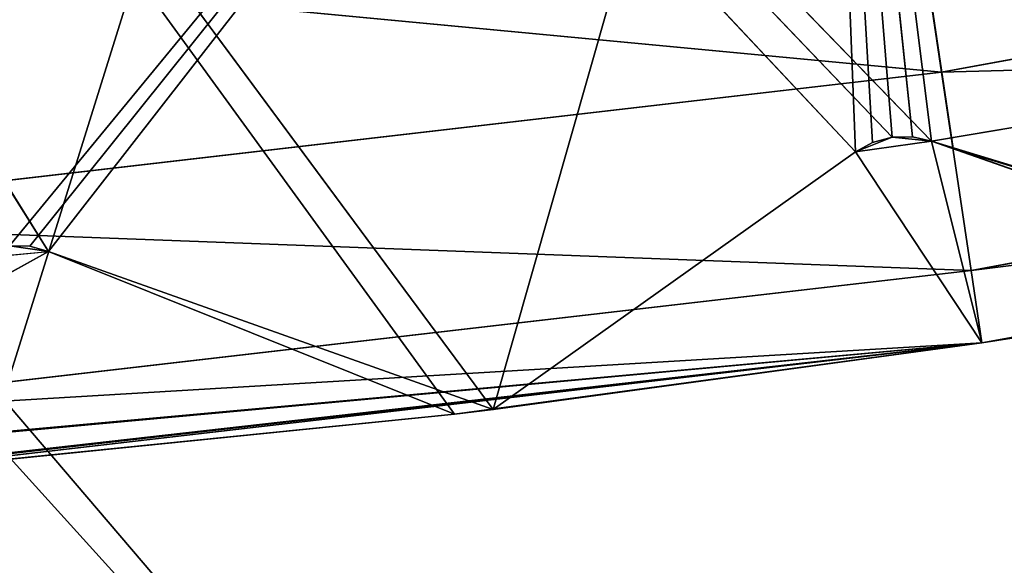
# Model space of a CAD drawing. Extents: x 186 to 416, y 0 to 124.
# Tile 684 of 1056: x 349.413 to 351.211, y 2.65 to 3.646. Entities that reach past the tile are written whole.
import ezdxf

# ---------------------------------------------------------------- set-up
doc = ezdxf.new("R2010")
doc.units = 0
doc.header["$LTSCALE"] = 25.4
doc.layers.get('0').update_dxf_attribs({"color": 13, "linetype": 'CONTINUOUS'})

# ---------------------------------------------------------------- blocks, each defined once
blk = doc.blocks.new('PILLS-I-PLAFON-8266-8272_0')
at = {"color": 250}
for p, q in [((164.0555, 30.1596, 122.1042), (179.85, 30.1596, 71.5607)), ((164.0555, 30.1596, 122.1042), (179.85, 30.1596, 71.5607)), ((165.6905, 29.1596, 122.928), (133.1572, 29.1596, 87.0932)), ((165.6905, 29.1596, 122.928), (133.1572, 29.1596, 87.0932)), ((165.6905, 29.1596, 122.928), (134.1311, 29.1596, 86.0117)), ((165.6905, 29.1596, 122.928), (134.1311, 29.1596, 86.0117))]:
    blk.add_line(p, q, dxfattribs=at)
at = {"color": 0}
for p, q in [((163.6302, 14.4164, 120.4851), (166.0184, 14.2825, 120.7111)), ((163.6302, 14.4164, 120.4851), (166.0184, 14.2825, 120.7111)), ((165.9449, 14.4164, 120.2166), (166.0184, 14.2825, 120.7111)), ((165.9449, 14.4164, 120.2166), (166.0184, 14.2825, 120.7111)), ((166.0184, 14.2825, 120.7111), (163.6719, 14.2825, 120.9834)), ((163.6719, 14.2825, 120.9834), (166.0722, 13.9164, 121.0732)), ((163.6719, 14.2825, 120.9834), (166.0722, 13.9164, 121.0732)), ((166.0184, 14.2825, 120.7111), (163.6719, 14.2825, 120.9834)), ((168.3426, 14.2825, 120.2891), (166.0184, 14.2825, 120.7111)), ((166.0184, 14.2825, 120.7111), (168.4195, 13.9164, 120.6469)), ((166.0184, 14.2825, 120.7111), (168.4195, 13.9164, 120.6469)), ((166.0184, 14.2825, 120.7111), (166.0722, 13.9164, 121.0732)), ((166.0184, 14.2825, 120.7111), (166.0722, 13.9164, 121.0732)), ((168.3426, 14.2825, 120.2891), (166.0184, 14.2825, 120.7111)), ((166.0722, 13.9164, 121.0732), (163.7024, 13.9164, 121.3482)), ((163.7024, 13.9164, 121.3482), (166.0919, 13.4164, 121.2057)), ((163.7024, 13.9164, 121.3482), (166.0919, 13.4164, 121.2057)), ((166.0722, 13.9164, 121.0732), (163.7024, 13.9164, 121.3482)), ((168.4195, 13.9164, 120.6469), (166.0722, 13.9164, 121.0732)), ((166.0722, 13.9164, 121.0732), (168.4476, 13.4164, 120.7779)), ((166.0722, 13.9164, 121.0732), (168.4476, 13.4164, 120.7779)), ((166.0722, 13.9164, 121.0732), (166.0919, 13.4164, 121.2057)), ((166.0722, 13.9164, 121.0732), (166.0919, 13.4164, 121.2057)), ((168.4195, 13.9164, 120.6469), (166.0722, 13.9164, 121.0732)), ((161.8605, 7.4164, 121.5904), (166.0919, 13.4164, 121.2057)), ((161.8605, 7.4164, 121.5904), (166.0919, 13.4164, 121.2057)), ((161.9281, 7.4164, 121.588), (166.0919, 13.4164, 121.2057)), ((161.9281, 7.4164, 121.588), (166.0919, 13.4164, 121.2057)), ((166.0919, 13.4164, 121.2057), (163.4978, 7.4164, 121.4991)), ((166.0919, 13.4164, 121.2057), (163.4978, 7.4164, 121.4991)), ((166.0919, 13.4164, 121.2057), (163.5669, 7.4164, 121.4936)), ((166.0919, 13.4164, 121.2057), (163.5669, 7.4164, 121.4936)), ((166.0919, 13.4164, 121.2057), (163.7136, 13.4164, 121.4817)), ((166.0919, 13.4164, 121.2057), (163.7136, 13.4164, 121.4817)), ((165.1296, 7.4164, 121.336), (166.0919, 13.4164, 121.2057)), ((165.1296, 7.4164, 121.336), (166.0919, 13.4164, 121.2057)), ((165.1999, 7.4164, 121.3273), (166.0919, 13.4164, 121.2057)), ((165.1999, 7.4164, 121.3273), (166.0919, 13.4164, 121.2057)), ((166.0919, 7.4164, 121.2057), (166.0919, 13.4164, 121.2057)), ((166.0919, 7.4164, 121.2057), (166.0919, 13.4164, 121.2057)), ((166.0919, 7.4164, 121.2057), (168.4476, 13.4164, 120.7779)), ((168.4476, 13.4164, 120.7779), (166.0919, 13.4164, 121.2057)), ((166.0919, 7.4164, 121.2057), (168.4476, 13.4164, 120.7779)), ((168.4476, 13.4164, 120.7779), (166.0919, 13.4164, 121.2057)), ((163.5669, 7.4164, 121.4936), (165.1296, 7.4164, 121.336)), ((163.5669, 7.4164, 121.4936), (165.1296, 7.4164, 121.336)), ((163.5669, 7.4164, 121.4936), (164.3886, 7.4164, 121.0385)), ((163.5669, 7.4164, 121.4936), (164.3886, 7.4164, 121.0385)), ((164.249, 7.4164, 121.052), (164.3886, 7.4164, 121.0385)), ((164.3172, 7.2941, 121.0283), (164.3886, 7.4164, 121.0385)), ((164.3886, 7.4164, 121.0385), (164.3172, 7.4164, 121.0283)), ((164.3886, 7.4164, 121.0385), (164.3886, 7.2941, 121.0385)), ((164.3886, 7.2941, 121.0385), (165.1296, 7.4164, 121.336)), ((165.1296, 7.4164, 121.336), (164.3886, 7.4164, 121.0385)), ((164.3886, 7.2941, 121.0385), (165.1296, 7.4164, 121.336)), ((165.1296, 7.4164, 121.336), (164.3886, 7.4164, 121.0385)), ((165.1999, 7.2941, 121.3273), (165.1296, 7.4164, 121.336)), ((165.1999, 7.4164, 121.3273), (165.1296, 7.4164, 121.336)), ((165.1296, 7.4164, 121.336), (165.1296, 7.2941, 121.336)), ((165.1999, 7.4164, 121.3273), (166.0919, 7.4164, 121.2057)), ((165.8613, 7.4164, 120.8567), (165.1999, 7.2941, 121.3273)), ((165.8613, 7.4164, 120.8567), (165.1999, 7.2941, 121.3273)), ((165.8613, 7.4164, 120.8567), (165.1999, 7.4164, 121.3273)), ((165.1999, 7.2941, 121.3273), (165.1999, 7.4164, 121.3273)), ((165.1999, 7.4164, 121.3273), (166.0919, 7.4164, 121.2057)), ((165.8613, 7.4164, 120.8567), (165.1999, 7.4164, 121.3273)), ((165.8613, 7.2941, 120.8567), (165.9283, 7.4164, 120.83)), ((165.9283, 7.4164, 120.83), (165.8613, 7.4164, 120.8567)), ((165.8613, 7.4164, 120.8567), (165.8613, 7.2941, 120.8567)), ((166.0001, 7.4164, 120.8371), (165.8613, 7.4164, 120.8567)), ((166.0919, 7.4164, 121.2057), (165.8613, 7.4164, 120.8567)), ((166.0919, 7.4164, 121.2057), (165.8613, 7.4164, 120.8567)), ((165.9283, 7.2941, 120.83), (165.9283, 7.4164, 120.83)), ((165.9283, 7.2941, 120.83), (166.0001, 7.4164, 120.8371)), ((166.0001, 7.4164, 120.8371), (165.9283, 7.4164, 120.83)), ((166.0001, 7.4164, 120.8371), (166.0001, 7.2941, 120.8371)), ((166.0001, 7.2941, 120.8371), (166.7526, 7.4164, 121.1014)), ((166.7526, 7.4164, 121.1014), (166.0001, 7.4164, 120.8371)), ((166.0001, 7.2941, 120.8371), (166.7526, 7.4164, 121.1014)), ((166.7526, 7.4164, 121.1014), (166.0001, 7.4164, 120.8371)), ((166.0919, 7.4164, 121.2057), (166.0001, 7.4164, 120.8371)), ((166.0919, 7.4164, 121.2057), (166.0001, 7.4164, 120.8371)), ((166.0919, 7.4164, 121.2057), (166.7526, 7.4164, 121.1014)), ((166.0919, 7.4164, 121.2057), (166.7526, 7.4164, 121.1014)), ((161.0687, 7.2941, 115.7439), (164.3886, 7.2941, 121.0385)), ((161.0687, 7.2941, 115.7439), (164.3886, 7.2941, 121.0385)), ((161.0687, 7.2941, 115.7439), (165.1999, 7.2941, 121.3273)), ((161.0687, 7.2941, 115.7439), (165.1999, 7.2941, 121.3273)), ((161.0687, 7.2941, 115.7439), (165.8613, 7.2941, 120.8567)), ((166.0001, 7.2941, 120.8371), (161.0687, 7.2941, 115.7439)), ((166.0001, 7.2941, 120.8371), (161.0687, 7.2941, 115.7439)), ((165.9283, 7.2941, 120.83), (161.0687, 7.2941, 115.7439)), ((165.9283, 7.2941, 120.83), (161.0687, 7.2941, 115.7439)), ((161.0687, 7.2941, 115.7439), (165.8613, 7.2941, 120.8567)), ((164.3886, 7.2941, 121.0385), (164.3172, 7.2941, 121.0283)), ((165.1296, 7.2941, 121.336), (164.3886, 7.2941, 121.0385)), ((164.3886, 7.2941, 121.0385), (165.1999, 7.2941, 121.3273)), ((164.3886, 7.2941, 121.0385), (165.1999, 7.2941, 121.3273)), ((165.1296, 7.2941, 121.336), (164.3886, 7.2941, 121.0385)), ((165.1296, 7.2941, 121.336), (165.1999, 7.2941, 121.3273)), ((165.8613, 7.2941, 120.8567), (165.1999, 7.2941, 121.3273)), ((165.8613, 7.2941, 120.8567), (165.1999, 7.2941, 121.3273)), ((165.9283, 7.2941, 120.83), (165.8613, 7.2941, 120.8567)), ((166.0001, 7.2941, 120.8371), (165.9283, 7.2941, 120.83)), ((166.7526, 7.2941, 121.1014), (166.0001, 7.2941, 120.8371)), ((166.0001, 7.2941, 120.8371), (167.4633, 7.2941, 120.5907)), ((166.0001, 7.2941, 120.8371), (167.4633, 7.2941, 120.5907)), ((166.7526, 7.2941, 121.1014), (166.0001, 7.2941, 120.8371))]:
    blk.add_line(p, q, dxfattribs=at)
at = {"color": 7}
for p, q in [((164.3886, 7.0619, 121.0385), (161.0687, 7.0619, 115.7439)), ((165.9283, 7.0619, 120.83), (161.0687, 7.0619, 115.7439)), ((161.0687, 7.0619, 115.7439), (165.8613, 7.0619, 120.8567)), ((165.9283, 7.0619, 120.83), (161.0687, 7.0619, 115.7439)), ((166.0001, 7.0619, 120.8371), (161.0687, 7.0619, 115.7439)), ((165.1296, 7.0619, 121.336), (161.0687, 7.0619, 115.7439)), ((164.3886, 7.0619, 121.0385), (161.0687, 7.0619, 115.7439)), ((165.1296, 7.0619, 121.336), (161.0687, 7.0619, 115.7439)), ((165.1999, 7.0619, 121.3273), (161.0687, 7.0619, 115.7439)), ((165.1999, 7.0619, 121.3273), (161.0687, 7.0619, 115.7439)), ((161.0687, 7.0619, 115.7439), (165.8613, 7.0619, 120.8567)), ((166.0001, 7.0619, 120.8371), (161.0687, 7.0619, 115.7439)), ((164.3172, 7.0619, 121.0283), (164.3886, 7.0619, 121.0385)), ((164.3172, 7.0619, 121.0283), (164.3886, 7.0619, 121.0385)), ((164.3172, 7.0619, 121.0283), (164.3544, 2.0252, 121.0292)), ((164.3172, 7.0619, 121.0283), (164.3544, 2.0252, 121.0292)), ((164.3886, 7.0619, 121.0385), (164.3544, 2.0252, 121.0292)), ((164.3886, 7.0619, 121.0385), (164.3544, 2.0252, 121.0292)), ((164.3886, 7.0619, 121.0385), (165.1296, 7.0619, 121.336)), ((165.1296, 2.4164, 121.336), (164.3886, 7.0619, 121.0385)), ((164.3886, 7.0619, 121.0385), (164.3886, 2.0379, 121.0385)), ((165.1296, 2.4164, 121.336), (164.3886, 7.0619, 121.0385)), ((164.3886, 7.0619, 121.0385), (165.1296, 7.0619, 121.336)), ((164.3886, 7.0619, 121.0385), (164.3886, 2.0379, 121.0385)), ((165.1999, 7.0619, 121.3273), (165.1296, 7.0619, 121.336)), ((165.1296, 7.0619, 121.336), (165.1999, 2.4164, 121.3273)), ((165.1296, 7.0619, 121.336), (165.1999, 2.4164, 121.3273)), ((165.1296, 7.0619, 121.336), (165.1296, 2.4164, 121.336)), ((165.1999, 7.0619, 121.3273), (165.1296, 7.0619, 121.336)), ((165.1296, 7.0619, 121.336), (165.1296, 2.4164, 121.336)), ((165.1999, 2.4164, 121.3273), (165.1999, 7.0619, 121.3273)), ((165.1999, 7.0619, 121.3273), (165.8613, 7.0619, 120.8567)), ((165.8613, 2.0377, 120.8567), (165.1999, 7.0619, 121.3273)), ((165.1999, 2.4164, 121.3273), (165.1999, 7.0619, 121.3273)), ((165.8613, 2.0377, 120.8567), (165.1999, 7.0619, 121.3273)), ((165.1999, 7.0619, 121.3273), (165.8613, 7.0619, 120.8567)), ((165.8613, 7.0619, 120.8567), (165.9283, 7.0619, 120.83)), ((165.8613, 7.0619, 120.8567), (165.9283, 7.0619, 120.83)), ((165.8613, 7.0619, 120.8567), (165.8924, 2.0253, 120.8396)), ((165.8613, 7.0619, 120.8567), (165.8924, 2.0253, 120.8396)), ((165.8613, 7.0619, 120.8567), (165.8613, 2.0377, 120.8567)), ((165.8613, 7.0619, 120.8567), (165.8613, 2.0377, 120.8567)), ((165.9283, 7.0619, 120.83), (165.8924, 2.0253, 120.8396)), ((165.9283, 7.0619, 120.83), (165.8924, 2.0253, 120.8396)), ((165.9283, 7.0619, 120.83), (166.0001, 7.0619, 120.8371)), ((165.9283, 7.0619, 120.83), (166.0001, 7.0619, 120.8371)), ((165.9283, 7.0619, 120.83), (165.9655, 2.0256, 120.8293)), ((165.9283, 7.0619, 120.83), (165.9655, 2.0256, 120.8293)), ((165.9283, 7.0619, 120.83), (165.9283, 2.0209, 120.83)), ((165.9283, 7.0619, 120.83), (165.9283, 2.0209, 120.83)), ((166.0001, 7.0619, 120.8371), (165.9655, 2.0256, 120.8293)), ((166.0001, 7.0619, 120.8371), (165.9655, 2.0256, 120.8293)), ((166.8239, 7.0619, 121.0894), (166.0001, 7.0619, 120.8371)), ((166.0001, 7.0619, 120.8371), (166.7526, 7.0619, 121.1014)), ((166.8239, 7.0619, 121.0894), (166.0001, 7.0619, 120.8371)), ((167.4633, 7.0619, 120.5907), (166.0001, 7.0619, 120.8371)), ((167.4633, 7.0619, 120.5907), (166.0001, 7.0619, 120.8371)), ((166.0001, 7.0619, 120.8371), (166.7526, 7.0619, 121.1014)), ((166.0001, 7.0619, 120.8371), (166.0395, 2.0578, 120.8509)), ((166.0001, 7.0619, 120.8371), (166.0395, 2.0578, 120.8509)), ((166.0001, 7.0619, 120.8371), (166.0001, 2.0383, 120.8371)), ((166.0001, 7.0619, 120.8371), (166.0001, 2.0383, 120.8371)), ((166.7526, 7.0619, 121.1014), (166.0395, 2.0578, 120.8509)), ((166.7526, 7.0619, 121.1014), (166.0395, 2.0578, 120.8509)), ((165.1296, 2.4164, 121.336), (164.3886, 2.0379, 121.0385)), ((164.3886, 2.0379, 121.0385), (165.1999, 2.4164, 121.3273)), ((164.3886, 2.0379, 121.0385), (165.1999, 2.4164, 121.3273)), ((165.1296, 2.4164, 121.336), (164.3886, 2.0379, 121.0385)), ((165.1296, 2.4164, 121.336), (165.1999, 2.4164, 121.3273)), ((165.1296, 2.4164, 121.336), (165.1999, 2.4164, 121.3273)), ((165.7978, 0.4164, 119.2274), (165.1999, 2.4164, 121.3273)), ((165.7978, 0.4164, 119.2274), (165.1999, 2.4164, 121.3273)), ((165.8613, 2.0377, 120.8567), (165.1999, 2.4164, 121.3273)), ((165.8613, 2.0377, 120.8567), (165.1999, 2.4164, 121.3273)), ((166.7526, 2.4164, 121.1014), (166.0395, 2.0578, 120.8509)), ((166.0395, 2.0578, 120.8509), (166.8239, 2.4164, 121.0894)), ((166.0395, 2.0578, 120.8509), (166.8239, 2.4164, 121.0894)), ((166.7526, 2.4164, 121.1014), (166.0395, 2.0578, 120.8509)), ((165.7978, 0.4164, 119.2274), (166.0395, 2.0578, 120.8509)), ((165.7978, 0.4164, 119.2274), (166.0395, 2.0578, 120.8509)), ((166.0395, 2.0578, 120.8509), (166.0001, 2.0383, 120.8371)), ((166.0395, 2.0578, 120.8509), (166.0001, 2.0383, 120.8371)), ((164.3886, 2.0379, 121.0385), (164.3544, 2.0252, 121.0292)), ((164.3886, 2.0379, 121.0385), (164.3544, 2.0252, 121.0292)), ((164.3886, 2.0379, 121.0385), (165.7978, 0.4164, 119.2274)), ((164.3886, 2.0379, 121.0385), (165.7978, 0.4164, 119.2274)), ((166.0001, 2.0383, 120.8371), (165.7978, 0.4164, 119.2274)), ((166.0001, 2.0383, 120.8371), (165.7978, 0.4164, 119.2274)), ((165.7978, 0.4164, 119.2274), (165.8613, 2.0377, 120.8567)), ((165.7978, 0.4164, 119.2274), (165.8613, 2.0377, 120.8567)), ((165.8924, 2.0253, 120.8396), (165.8613, 2.0377, 120.8567)), ((165.8924, 2.0253, 120.8396), (165.8613, 2.0377, 120.8567)), ((166.0001, 2.0383, 120.8371), (165.9655, 2.0256, 120.8293)), ((166.0001, 2.0383, 120.8371), (165.9655, 2.0256, 120.8293)), ((164.3544, 2.0252, 121.0292), (164.3172, 2.0204, 121.0283)), ((164.3544, 2.0252, 121.0292), (164.3172, 2.0204, 121.0283)), ((164.3172, 2.0204, 121.0283), (165.7978, 0.4164, 119.2274)), ((164.3172, 2.0204, 121.0283), (165.7978, 0.4164, 119.2274)), ((164.3544, 2.0252, 121.0292), (165.7978, 0.4164, 119.2274)), ((164.3544, 2.0252, 121.0292), (165.7978, 0.4164, 119.2274)), ((165.9655, 2.0256, 120.8293), (165.7978, 0.4164, 119.2274)), ((165.9655, 2.0256, 120.8293), (165.7978, 0.4164, 119.2274)), ((165.8924, 2.0253, 120.8396), (165.7978, 0.4164, 119.2274)), ((165.8924, 2.0253, 120.8396), (165.7978, 0.4164, 119.2274)), ((165.9283, 2.0209, 120.83), (165.7978, 0.4164, 119.2274)), ((165.9283, 2.0209, 120.83), (165.7978, 0.4164, 119.2274)), ((165.9283, 2.0209, 120.83), (165.8924, 2.0253, 120.8396)), ((165.9283, 2.0209, 120.83), (165.8924, 2.0253, 120.8396)), ((165.9655, 2.0256, 120.8293), (165.9283, 2.0209, 120.83)), ((165.9655, 2.0256, 120.8293), (165.9283, 2.0209, 120.83))]:
    blk.add_line(p, q, dxfattribs=at)
at = {"color": 250}
mesh = blk.add_polyface(dxfattribs=at)
corners = [(150.3477, 30.1596, 120.8525), (179.85, 30.1596, 71.5607), (147.0628, 30.1596, 119.7686)]
mesh.append_faces([[corners[k] for k in face] for face in [(0, 1, 2)]], dxfattribs={"color": 250})
mesh = blk.add_polyface(dxfattribs=at)
corners = [(153.7176, 30.1596, 121.6332), (179.85, 30.1596, 71.5607), (150.3477, 30.1596, 120.8525)]
mesh.append_faces([[corners[k] for k in face] for face in [(0, 1, 2)]], dxfattribs={"color": 250})
mesh = blk.add_polyface(dxfattribs=at)
corners = [(157.1445, 30.1596, 122.1042), (179.85, 30.1596, 71.5607), (153.7176, 30.1596, 121.6332)]
mesh.append_faces([[corners[k] for k in face] for face in [(0, 1, 2)]], dxfattribs={"color": 250})
mesh = blk.add_polyface(dxfattribs=at)
corners = [(160.6, 30.1596, 122.2617), (179.85, 30.1596, 71.5607), (157.1445, 30.1596, 122.1042)]
mesh.append_faces([[corners[k] for k in face] for face in [(0, 1, 2)]], dxfattribs={"color": 250})
mesh = blk.add_polyface(dxfattribs=at)
corners = [(160.6, 30.1596, 122.2617), (164.0555, 30.1596, 122.1042), (179.85, 30.1596, 71.5607)]
mesh.append_faces([[corners[k] for k in face] for face in [(0, 1, 2)]], dxfattribs={"color": 250})
mesh = blk.add_polyface(dxfattribs=at)
corners = [(164.0555, 30.1596, 122.1042), (167.4824, 30.1596, 121.6332), (179.85, 30.1596, 71.5607)]
mesh.append_faces([[corners[k] for k in face] for face in [(0, 1, 2)]], dxfattribs={"color": 250})
mesh = blk.add_polyface(dxfattribs=at)
corners = [(165.6905, 29.1596, 122.928), (133.1572, 29.1596, 87.0932), (134.1311, 29.1596, 86.0117)]
mesh.append_faces([[corners[k] for k in face] for face in [(0, 1, 2)]], dxfattribs={"color": 250})
mesh = blk.add_polyface(dxfattribs=at)
corners = [(160.6, 29.1596, 123.2617), (133.1572, 29.1596, 87.0932), (165.6905, 29.1596, 122.928)]
mesh.append_faces([[corners[k] for k in face] for face in [(0, 1, 2)]], dxfattribs={"color": 250})
mesh = blk.add_polyface(dxfattribs=at)
corners = [(171.6164, 29.1596, 121.6734), (134.1311, 29.1596, 86.0117), (171.6, 29.1596, 77.2617)]
mesh.append_faces([[corners[k] for k in face] for face in [(0, 1, 2)]], dxfattribs={"color": 250})
mesh = blk.add_polyface(dxfattribs=at)
corners = [(170.6939, 29.1596, 121.9328), (134.1311, 29.1596, 86.0117), (171.6164, 29.1596, 121.6734)]
mesh.append_faces([[corners[k] for k in face] for face in [(0, 1, 2)]], dxfattribs={"color": 250})
mesh = blk.add_polyface(dxfattribs=at)
corners = [(165.6905, 29.1596, 122.928), (134.1311, 29.1596, 86.0117), (170.6939, 29.1596, 121.9328)]
mesh.append_faces([[corners[k] for k in face] for face in [(0, 1, 2)]], dxfattribs={"color": 250})
at = {"color": 0}
mesh = blk.add_polyface(dxfattribs=at)
corners = [(166.0184, 14.2825, 120.7111), (165.9449, 14.4164, 120.2166), (163.6302, 14.4164, 120.4851)]
mesh.append_faces([[corners[k] for k in face] for face in [(0, 1, 2)]], dxfattribs={"color": 0})
mesh = blk.add_polyface(dxfattribs=at)
corners = [(163.6719, 14.2825, 120.9834), (166.0184, 14.2825, 120.7111), (163.6302, 14.4164, 120.4851)]
mesh.append_faces([[corners[k] for k in face] for face in [(0, 1, 2)]], dxfattribs={"color": 0})
mesh = blk.add_polyface(dxfattribs=at)
corners = [(166.0184, 14.2825, 120.7111), (168.3426, 14.2825, 120.2891), (165.9449, 14.4164, 120.2166)]
mesh.append_faces([[corners[k] for k in face] for face in [(0, 1, 2)]], dxfattribs={"color": 0})
mesh = blk.add_polyface(dxfattribs=at)
corners = [(166.0722, 13.9164, 121.0732), (166.0184, 14.2825, 120.7111), (163.6719, 14.2825, 120.9834)]
mesh.append_faces([[corners[k] for k in face] for face in [(0, 1, 2)]], dxfattribs={"color": 0})
mesh = blk.add_polyface(dxfattribs=at)
corners = [(163.7024, 13.9164, 121.3482), (166.0722, 13.9164, 121.0732), (163.6719, 14.2825, 120.9834)]
mesh.append_faces([[corners[k] for k in face] for face in [(0, 1, 2)]], dxfattribs={"color": 0})
mesh = blk.add_polyface(dxfattribs=at)
corners = [(166.0184, 14.2825, 120.7111), (168.4195, 13.9164, 120.6469), (168.3426, 14.2825, 120.2891)]
mesh.append_faces([[corners[k] for k in face] for face in [(0, 1, 2)]], dxfattribs={"color": 0})
mesh = blk.add_polyface(dxfattribs=at)
corners = [(166.0722, 13.9164, 121.0732), (168.4195, 13.9164, 120.6469), (166.0184, 14.2825, 120.7111)]
mesh.append_faces([[corners[k] for k in face] for face in [(0, 1, 2)]], dxfattribs={"color": 0})
mesh = blk.add_polyface(dxfattribs=at)
corners = [(166.0919, 13.4164, 121.2057), (166.0722, 13.9164, 121.0732), (163.7024, 13.9164, 121.3482)]
mesh.append_faces([[corners[k] for k in face] for face in [(0, 1, 2)]], dxfattribs={"color": 0})
mesh = blk.add_polyface(dxfattribs=at)
corners = [(166.0919, 13.4164, 121.2057), (163.7024, 13.9164, 121.3482), (163.7136, 13.4164, 121.4817)]
mesh.append_faces([[corners[k] for k in face] for face in [(0, 1, 2)]], dxfattribs={"color": 0})
mesh = blk.add_polyface(dxfattribs=at)
corners = [(168.4476, 13.4164, 120.7779), (168.4195, 13.9164, 120.6469), (166.0722, 13.9164, 121.0732)]
mesh.append_faces([[corners[k] for k in face] for face in [(0, 1, 2)]], dxfattribs={"color": 0})
mesh = blk.add_polyface(dxfattribs=at)
corners = [(168.4476, 13.4164, 120.7779), (166.0722, 13.9164, 121.0732), (166.0919, 13.4164, 121.2057)]
mesh.append_faces([[corners[k] for k in face] for face in [(0, 1, 2)]], dxfattribs={"color": 0})
mesh = blk.add_polyface(dxfattribs=at)
corners = [(166.0919, 13.4164, 121.2057), (163.7136, 13.4164, 121.4817), (161.8605, 7.4164, 121.5904)]
mesh.append_faces([[corners[k] for k in face] for face in [(0, 1, 2)]], dxfattribs={"color": 0})
mesh = blk.add_polyface(dxfattribs=at)
corners = [(166.0919, 13.4164, 121.2057), (161.8605, 7.4164, 121.5904), (161.9281, 7.4164, 121.588)]
mesh.append_faces([[corners[k] for k in face] for face in [(0, 1, 2)]], dxfattribs={"color": 0})
mesh = blk.add_polyface(dxfattribs=at)
corners = [(166.0919, 13.4164, 121.2057), (161.9281, 7.4164, 121.588), (163.4978, 7.4164, 121.4991)]
mesh.append_faces([[corners[k] for k in face] for face in [(0, 1, 2)]], dxfattribs={"color": 0})
mesh = blk.add_polyface(dxfattribs=at)
corners = [(166.0919, 13.4164, 121.2057), (163.4978, 7.4164, 121.4991), (163.5669, 7.4164, 121.4936)]
mesh.append_faces([[corners[k] for k in face] for face in [(0, 1, 2)]], dxfattribs={"color": 0})
mesh = blk.add_polyface(dxfattribs=at)
corners = [(166.0919, 13.4164, 121.2057), (163.5669, 7.4164, 121.4936), (165.1296, 7.4164, 121.336)]
mesh.append_faces([[corners[k] for k in face] for face in [(0, 1, 2)]], dxfattribs={"color": 0})
mesh = blk.add_polyface(dxfattribs=at)
corners = [(166.0919, 13.4164, 121.2057), (165.1296, 7.4164, 121.336), (165.1999, 7.4164, 121.3273)]
mesh.append_faces([[corners[k] for k in face] for face in [(0, 1, 2)]], dxfattribs={"color": 0})
mesh = blk.add_polyface(dxfattribs=at)
corners = [(166.0919, 13.4164, 121.2057), (165.1999, 7.4164, 121.3273), (166.0919, 7.4164, 121.2057)]
mesh.append_faces([[corners[k] for k in face] for face in [(0, 1, 2)]], dxfattribs={"color": 0})
mesh = blk.add_polyface(dxfattribs=at)
corners = [(168.4476, 13.4164, 120.7779), (166.0919, 13.4164, 121.2057), (166.0919, 7.4164, 121.2057)]
mesh.append_faces([[corners[k] for k in face] for face in [(0, 1, 2)]], dxfattribs={"color": 0})
mesh = blk.add_polyface(dxfattribs=at)
corners = [(168.4476, 13.4164, 120.7779), (166.0919, 7.4164, 121.2057), (166.7526, 7.4164, 121.1014)]
mesh.append_faces([[corners[k] for k in face] for face in [(0, 1, 2)]], dxfattribs={"color": 0})
mesh = blk.add_polyface(dxfattribs=at)
corners = [(163.5669, 7.4164, 121.4936), (164.3886, 7.4164, 121.0385), (165.1296, 7.4164, 121.336)]
mesh.append_faces([[corners[k] for k in face] for face in [(0, 1, 2)]], dxfattribs={"color": 0})
mesh = blk.add_polyface(dxfattribs=at)
corners = [(163.5669, 7.4164, 121.4936), (164.249, 7.4164, 121.052), (164.3886, 7.4164, 121.0385)]
mesh.append_faces([[corners[k] for k in face] for face in [(0, 1, 2)]], dxfattribs={"color": 0})
mesh = blk.add_polyface(dxfattribs=at)
corners = [(165.1296, 7.4164, 121.336), (164.3886, 7.4164, 121.0385), (164.3886, 7.2941, 121.0385)]
mesh.append_faces([[corners[k] for k in face] for face in [(0, 1, 2)]], dxfattribs={"color": 0})
mesh = blk.add_polyface(dxfattribs=at)
corners = [(165.1296, 7.4164, 121.336), (164.3886, 7.2941, 121.0385), (165.1296, 7.2941, 121.336)]
mesh.append_faces([[corners[k] for k in face] for face in [(0, 1, 2)]], dxfattribs={"color": 0})
mesh = blk.add_polyface(dxfattribs=at)
corners = [(165.8613, 7.4164, 120.8567), (165.1999, 7.2941, 121.3273), (165.8613, 7.2941, 120.8567)]
mesh.append_faces([[corners[k] for k in face] for face in [(0, 1, 2)]], dxfattribs={"color": 0})
mesh = blk.add_polyface(dxfattribs=at)
corners = [(165.8613, 7.4164, 120.8567), (165.1999, 7.4164, 121.3273), (165.1999, 7.2941, 121.3273)]
mesh.append_faces([[corners[k] for k in face] for face in [(0, 1, 2)]], dxfattribs={"color": 0})
mesh = blk.add_polyface(dxfattribs=at)
corners = [(165.1999, 7.4164, 121.3273), (165.8613, 7.4164, 120.8567), (166.0919, 7.4164, 121.2057)]
mesh.append_faces([[corners[k] for k in face] for face in [(0, 1, 2)]], dxfattribs={"color": 0})
mesh = blk.add_polyface(dxfattribs=at)
corners = [(166.0919, 7.4164, 121.2057), (165.8613, 7.4164, 120.8567), (166.0001, 7.4164, 120.8371)]
mesh.append_faces([[corners[k] for k in face] for face in [(0, 1, 2)]], dxfattribs={"color": 0})
mesh = blk.add_polyface(dxfattribs=at)
corners = [(166.7526, 7.4164, 121.1014), (166.0001, 7.4164, 120.8371), (166.0001, 7.2941, 120.8371)]
mesh.append_faces([[corners[k] for k in face] for face in [(0, 1, 2)]], dxfattribs={"color": 0})
mesh = blk.add_polyface(dxfattribs=at)
corners = [(166.7526, 7.4164, 121.1014), (166.0001, 7.2941, 120.8371), (166.7526, 7.2941, 121.1014)]
mesh.append_faces([[corners[k] for k in face] for face in [(0, 1, 2)]], dxfattribs={"color": 0})
mesh = blk.add_polyface(dxfattribs=at)
corners = [(166.0919, 7.4164, 121.2057), (166.0001, 7.4164, 120.8371), (166.7526, 7.4164, 121.1014)]
mesh.append_faces([[corners[k] for k in face] for face in [(0, 1, 2)]], dxfattribs={"color": 0})
mesh = blk.add_polyface(dxfattribs=at)
corners = [(164.3886, 7.2941, 121.0385), (164.3172, 7.2941, 121.0283), (161.0687, 7.2941, 115.7439)]
mesh.append_faces([[corners[k] for k in face] for face in [(0, 1, 2)]], dxfattribs={"color": 0})
mesh = blk.add_polyface(dxfattribs=at)
corners = [(165.1999, 7.2941, 121.3273), (164.3886, 7.2941, 121.0385), (161.0687, 7.2941, 115.7439)]
mesh.append_faces([[corners[k] for k in face] for face in [(0, 1, 2)]], dxfattribs={"color": 0})
mesh = blk.add_polyface(dxfattribs=at)
corners = [(165.1999, 7.2941, 121.3273), (161.0687, 7.2941, 115.7439), (165.8613, 7.2941, 120.8567)]
mesh.append_faces([[corners[k] for k in face] for face in [(0, 1, 2)]], dxfattribs={"color": 0})
mesh = blk.add_polyface(dxfattribs=at)
corners = [(166.0001, 7.2941, 120.8371), (161.0687, 7.2941, 115.7439), (167.4633, 7.2941, 120.5907)]
mesh.append_faces([[corners[k] for k in face] for face in [(0, 1, 2)]], dxfattribs={"color": 0})
mesh = blk.add_polyface(dxfattribs=at)
corners = [(166.0001, 7.2941, 120.8371), (165.9283, 7.2941, 120.83), (161.0687, 7.2941, 115.7439)]
mesh.append_faces([[corners[k] for k in face] for face in [(0, 1, 2)]], dxfattribs={"color": 0})
mesh = blk.add_polyface(dxfattribs=at)
corners = [(165.8613, 7.2941, 120.8567), (161.0687, 7.2941, 115.7439), (165.9283, 7.2941, 120.83)]
mesh.append_faces([[corners[k] for k in face] for face in [(0, 1, 2)]], dxfattribs={"color": 0})
mesh = blk.add_polyface(dxfattribs=at)
corners = [(165.1296, 7.2941, 121.336), (164.3886, 7.2941, 121.0385), (165.1999, 7.2941, 121.3273)]
mesh.append_faces([[corners[k] for k in face] for face in [(0, 1, 2)]], dxfattribs={"color": 0})
mesh = blk.add_polyface(dxfattribs=at)
corners = [(166.7526, 7.2941, 121.1014), (166.0001, 7.2941, 120.8371), (167.4633, 7.2941, 120.5907)]
mesh.append_faces([[corners[k] for k in face] for face in [(0, 1, 2)]], dxfattribs={"color": 0})
at = {"color": 7}
mesh = blk.add_polyface(dxfattribs=at)
corners = [(164.3886, 7.0619, 121.0385), (161.0687, 7.0619, 115.7439), (164.3172, 7.0619, 121.0283)]
mesh.append_faces([[corners[k] for k in face] for face in [(0, 1, 2)]], dxfattribs={"color": 7})
mesh = blk.add_polyface(dxfattribs=at)
corners = [(165.8613, 7.0619, 120.8567), (165.9283, 7.0619, 120.83), (161.0687, 7.0619, 115.7439)]
mesh.append_faces([[corners[k] for k in face] for face in [(0, 1, 2)]], dxfattribs={"color": 7})
mesh = blk.add_polyface(dxfattribs=at)
corners = [(166.0001, 7.0619, 120.8371), (161.0687, 7.0619, 115.7439), (165.9283, 7.0619, 120.83)]
mesh.append_faces([[corners[k] for k in face] for face in [(0, 1, 2)]], dxfattribs={"color": 7})
mesh = blk.add_polyface(dxfattribs=at)
corners = [(165.1296, 7.0619, 121.336), (161.0687, 7.0619, 115.7439), (164.3886, 7.0619, 121.0385)]
mesh.append_faces([[corners[k] for k in face] for face in [(0, 1, 2)]], dxfattribs={"color": 7})
mesh = blk.add_polyface(dxfattribs=at)
corners = [(165.1296, 7.0619, 121.336), (165.1999, 7.0619, 121.3273), (161.0687, 7.0619, 115.7439)]
mesh.append_faces([[corners[k] for k in face] for face in [(0, 1, 2)]], dxfattribs={"color": 7})
mesh = blk.add_polyface(dxfattribs=at)
corners = [(165.1999, 7.0619, 121.3273), (165.8613, 7.0619, 120.8567), (161.0687, 7.0619, 115.7439)]
mesh.append_faces([[corners[k] for k in face] for face in [(0, 1, 2)]], dxfattribs={"color": 7})
mesh = blk.add_polyface(dxfattribs=at)
corners = [(166.0001, 7.0619, 120.8371), (167.4633, 7.0619, 120.5907), (161.0687, 7.0619, 115.7439)]
mesh.append_faces([[corners[k] for k in face] for face in [(0, 1, 2)]], dxfattribs={"color": 7})
mesh = blk.add_polyface(dxfattribs=at)
corners = [(164.3886, 7.0619, 121.0385), (164.3172, 7.0619, 121.0283), (164.3544, 2.0252, 121.0292)]
mesh.append_faces([[corners[k] for k in face] for face in [(0, 1, 2)]], dxfattribs={"color": 7})
mesh = blk.add_polyface(dxfattribs=at)
corners = [(164.3544, 2.0252, 121.0292), (164.3172, 7.0619, 121.0283), (164.3172, 2.0204, 121.0283)]
mesh.append_faces([[corners[k] for k in face] for face in [(0, 1, 2)]], dxfattribs={"color": 7})
mesh = blk.add_polyface(dxfattribs=at)
corners = [(164.3886, 7.0619, 121.0385), (164.3544, 2.0252, 121.0292), (164.3886, 2.0379, 121.0385)]
mesh.append_faces([[corners[k] for k in face] for face in [(0, 1, 2)]], dxfattribs={"color": 7})
mesh = blk.add_polyface(dxfattribs=at)
corners = [(165.1296, 2.4164, 121.336), (164.3886, 7.0619, 121.0385), (164.3886, 2.0379, 121.0385)]
mesh.append_faces([[corners[k] for k in face] for face in [(0, 1, 2)]], dxfattribs={"color": 7})
mesh = blk.add_polyface(dxfattribs=at)
corners = [(165.1296, 7.0619, 121.336), (164.3886, 7.0619, 121.0385), (165.1296, 2.4164, 121.336)]
mesh.append_faces([[corners[k] for k in face] for face in [(0, 1, 2)]], dxfattribs={"color": 7})
mesh = blk.add_polyface(dxfattribs=at)
corners = [(165.1999, 7.0619, 121.3273), (165.1296, 7.0619, 121.336), (165.1999, 2.4164, 121.3273)]
mesh.append_faces([[corners[k] for k in face] for face in [(0, 1, 2)]], dxfattribs={"color": 7})
mesh = blk.add_polyface(dxfattribs=at)
corners = [(165.1999, 2.4164, 121.3273), (165.1296, 7.0619, 121.336), (165.1296, 2.4164, 121.336)]
mesh.append_faces([[corners[k] for k in face] for face in [(0, 1, 2)]], dxfattribs={"color": 7})
mesh = blk.add_polyface(dxfattribs=at)
corners = [(165.8613, 2.0377, 120.8567), (165.1999, 7.0619, 121.3273), (165.1999, 2.4164, 121.3273)]
mesh.append_faces([[corners[k] for k in face] for face in [(0, 1, 2)]], dxfattribs={"color": 7})
mesh = blk.add_polyface(dxfattribs=at)
corners = [(165.8613, 7.0619, 120.8567), (165.1999, 7.0619, 121.3273), (165.8613, 2.0377, 120.8567)]
mesh.append_faces([[corners[k] for k in face] for face in [(0, 1, 2)]], dxfattribs={"color": 7})
mesh = blk.add_polyface(dxfattribs=at)
corners = [(165.9283, 7.0619, 120.83), (165.8613, 7.0619, 120.8567), (165.8924, 2.0253, 120.8396)]
mesh.append_faces([[corners[k] for k in face] for face in [(0, 1, 2)]], dxfattribs={"color": 7})
mesh = blk.add_polyface(dxfattribs=at)
corners = [(165.8924, 2.0253, 120.8396), (165.8613, 7.0619, 120.8567), (165.8613, 2.0377, 120.8567)]
mesh.append_faces([[corners[k] for k in face] for face in [(0, 1, 2)]], dxfattribs={"color": 7})
mesh = blk.add_polyface(dxfattribs=at)
corners = [(165.9283, 7.0619, 120.83), (165.8924, 2.0253, 120.8396), (165.9283, 2.0209, 120.83)]
mesh.append_faces([[corners[k] for k in face] for face in [(0, 1, 2)]], dxfattribs={"color": 7})
mesh = blk.add_polyface(dxfattribs=at)
corners = [(166.0001, 7.0619, 120.8371), (165.9283, 7.0619, 120.83), (165.9655, 2.0256, 120.8293)]
mesh.append_faces([[corners[k] for k in face] for face in [(0, 1, 2)]], dxfattribs={"color": 7})
mesh = blk.add_polyface(dxfattribs=at)
corners = [(165.9655, 2.0256, 120.8293), (165.9283, 7.0619, 120.83), (165.9283, 2.0209, 120.83)]
mesh.append_faces([[corners[k] for k in face] for face in [(0, 1, 2)]], dxfattribs={"color": 7})
mesh = blk.add_polyface(dxfattribs=at)
corners = [(166.0001, 7.0619, 120.8371), (165.9655, 2.0256, 120.8293), (166.0001, 2.0383, 120.8371)]
mesh.append_faces([[corners[k] for k in face] for face in [(0, 1, 2)]], dxfattribs={"color": 7})
mesh = blk.add_polyface(dxfattribs=at)
corners = [(166.7526, 7.0619, 121.1014), (166.8239, 7.0619, 121.0894), (166.0001, 7.0619, 120.8371)]
mesh.append_faces([[corners[k] for k in face] for face in [(0, 1, 2)]], dxfattribs={"color": 7})
mesh = blk.add_polyface(dxfattribs=at)
corners = [(166.8239, 7.0619, 121.0894), (167.4633, 7.0619, 120.5907), (166.0001, 7.0619, 120.8371)]
mesh.append_faces([[corners[k] for k in face] for face in [(0, 1, 2)]], dxfattribs={"color": 7})
mesh = blk.add_polyface(dxfattribs=at)
corners = [(166.7526, 7.0619, 121.1014), (166.0001, 7.0619, 120.8371), (166.0395, 2.0578, 120.8509)]
mesh.append_faces([[corners[k] for k in face] for face in [(0, 1, 2)]], dxfattribs={"color": 7})
mesh = blk.add_polyface(dxfattribs=at)
corners = [(166.0395, 2.0578, 120.8509), (166.0001, 7.0619, 120.8371), (166.0001, 2.0383, 120.8371)]
mesh.append_faces([[corners[k] for k in face] for face in [(0, 1, 2)]], dxfattribs={"color": 7})
mesh = blk.add_polyface(dxfattribs=at)
corners = [(166.7526, 7.0619, 121.1014), (166.0395, 2.0578, 120.8509), (166.7526, 2.4164, 121.1014)]
mesh.append_faces([[corners[k] for k in face] for face in [(0, 1, 2)]], dxfattribs={"color": 7})
mesh = blk.add_polyface(dxfattribs=at)
corners = [(165.1296, 2.4164, 121.336), (164.3886, 2.0379, 121.0385), (165.1999, 2.4164, 121.3273)]
mesh.append_faces([[corners[k] for k in face] for face in [(0, 1, 2)]], dxfattribs={"color": 7})
mesh = blk.add_polyface(dxfattribs=at)
corners = [(165.1999, 2.4164, 121.3273), (164.3886, 2.0379, 121.0385), (165.7978, 0.4164, 119.2274)]
mesh.append_faces([[corners[k] for k in face] for face in [(0, 1, 2)]], dxfattribs={"color": 7})
mesh = blk.add_polyface(dxfattribs=at)
corners = [(165.1999, 2.4164, 121.3273), (165.7978, 0.4164, 119.2274), (165.8613, 2.0377, 120.8567)]
mesh.append_faces([[corners[k] for k in face] for face in [(0, 1, 2)]], dxfattribs={"color": 7})
mesh = blk.add_polyface(dxfattribs=at)
corners = [(166.8239, 2.4164, 121.0894), (166.0395, 2.0578, 120.8509), (165.7978, 0.4164, 119.2274)]
mesh.append_faces([[corners[k] for k in face] for face in [(0, 1, 2)]], dxfattribs={"color": 7})
mesh = blk.add_polyface(dxfattribs=at)
corners = [(166.8239, 2.4164, 121.0894), (165.7978, 0.4164, 119.2274), (167.4633, 2.0381, 120.5907)]
mesh.append_faces([[corners[k] for k in face] for face in [(0, 1, 2)]], dxfattribs={"color": 7})
mesh = blk.add_polyface(dxfattribs=at)
corners = [(166.7526, 2.4164, 121.1014), (166.0395, 2.0578, 120.8509), (166.8239, 2.4164, 121.0894)]
mesh.append_faces([[corners[k] for k in face] for face in [(0, 1, 2)]], dxfattribs={"color": 7})
mesh = blk.add_polyface(dxfattribs=at)
corners = [(166.0395, 2.0578, 120.8509), (166.0001, 2.0383, 120.8371), (165.7978, 0.4164, 119.2274)]
mesh.append_faces([[corners[k] for k in face] for face in [(0, 1, 2)]], dxfattribs={"color": 7})
mesh = blk.add_polyface(dxfattribs=at)
corners = [(164.3886, 2.0379, 121.0385), (164.3544, 2.0252, 121.0292), (165.7978, 0.4164, 119.2274)]
mesh.append_faces([[corners[k] for k in face] for face in [(0, 1, 2)]], dxfattribs={"color": 7})
mesh = blk.add_polyface(dxfattribs=at)
corners = [(166.0001, 2.0383, 120.8371), (165.9655, 2.0256, 120.8293), (165.7978, 0.4164, 119.2274)]
mesh.append_faces([[corners[k] for k in face] for face in [(0, 1, 2)]], dxfattribs={"color": 7})
mesh = blk.add_polyface(dxfattribs=at)
corners = [(165.8613, 2.0377, 120.8567), (165.7978, 0.4164, 119.2274), (165.8924, 2.0253, 120.8396)]
mesh.append_faces([[corners[k] for k in face] for face in [(0, 1, 2)]], dxfattribs={"color": 7})
mesh = blk.add_polyface(dxfattribs=at)
corners = [(164.3172, 2.0204, 121.0283), (161.2838, 0.4164, 119.605), (165.7978, 0.4164, 119.2274)]
mesh.append_faces([[corners[k] for k in face] for face in [(0, 1, 2)]], dxfattribs={"color": 7})
mesh = blk.add_polyface(dxfattribs=at)
corners = [(164.3544, 2.0252, 121.0292), (164.3172, 2.0204, 121.0283), (165.7978, 0.4164, 119.2274)]
mesh.append_faces([[corners[k] for k in face] for face in [(0, 1, 2)]], dxfattribs={"color": 7})
mesh = blk.add_polyface(dxfattribs=at)
corners = [(165.9283, 2.0209, 120.83), (165.7978, 0.4164, 119.2274), (165.9655, 2.0256, 120.8293)]
mesh.append_faces([[corners[k] for k in face] for face in [(0, 1, 2)]], dxfattribs={"color": 7})
mesh = blk.add_polyface(dxfattribs=at)
corners = [(165.8924, 2.0253, 120.8396), (165.7978, 0.4164, 119.2274), (165.9283, 2.0209, 120.83)]
mesh.append_faces([[corners[k] for k in face] for face in [(0, 1, 2)]], dxfattribs={"color": 7})

msp = doc.modelspace()

# ---------------------------------------------------------------- block references
at = {"color": 0, "extrusion": (0, -1, -3.88578e-16)}
msp.add_blockref('PILLS-I-PLAFON-8266-8272_0', (185.0777, 1965.1509, -124.2617), dxfattribs=at)

doc.saveas('drawing.dxf')
